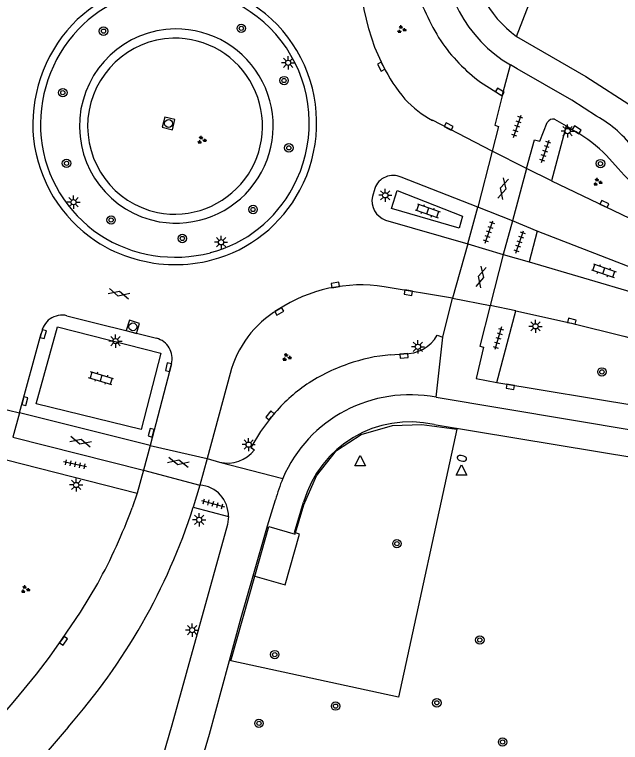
# Model space of a CAD drawing. Extents: x 131000 to 133014, y 396499 to 399001.
# Drawn here: x 131251.5 to 131309, y 398161.5 to 398230.7 of the extents above; entities that cross this region are included whole.
import ezdxf

# ---------------------------------------------------------------- set-up
doc = ezdxf.new("R2010")
doc.units = 0
for name, color, linetype in [('gg-afsc-hekwerk', 7, 'Continuous'), ('gg-knt-verharding', 7, 'Continuous'), ('gg-knt-verharding nz', 7, 'Continuous'), ('gt-grn-groengrens', 7, 'Continuous'), ('gt-grn-weggrens', 7, 'Continuous'), ('gt-symb-boom', 7, 'Continuous'), ('gt-symb-brandkraan', 7, 'Continuous'), ('gt-symb-gesloten verharding', 7, 'Continuous'), ('gt-symb-groenvak', 7, 'Continuous'), ('gt-symb-klinker verharding', 7, 'Continuous'), ('gt-symb-kolk', 7, 'Continuous'), ('gt-symb-lichtmast', 7, 'Continuous'), ('gt-symb-rioolschacht', 7, 'Continuous'), ('gt-symb-tegel verharding', 7, 'Continuous'), ('gt-symb-waterafsluiter', 7, 'Continuous')]:
    doc.layers.add(name, color=color, linetype=linetype)

# ---------------------------------------------------------------- blocks, each defined once
blk = doc.blocks.new('gt0-TEG1')
at = {"layer": 'gt-symb-tegel verharding'}
for p, q in [((-1.125, 0), (1.125, 0)), ((-0.9, -0.25), (-0.9, 0.25)), ((-0.45, -0.25), (-0.45, 0.25)), ((0, -0.25), (0, 0.25)), ((0.45, -0.25), (0.45, 0.25)), ((0.9, -0.25), (0.9, 0.25))]:
    blk.add_line(p, q, dxfattribs=at)
blk = doc.blocks.new('gt0-LMAST')
at = {"layer": 'gt-symb-lichtmast'}
for p, q in [((-0.182, 0.173), (-0.447, 0.438)), ((-0.005, 0.246), (-0.005, 0.621)), ((0.172, 0.173), (0.437, 0.438)), ((-0.255, -0.004), (-0.63, -0.004)), ((-0.182, -0.181), (-0.447, -0.446)), ((-0.005, -0.254), (-0.005, -0.629)), ((0.437, -0.446), (0.172, -0.181)), ((0.245, -0.004), (0.62, -0.004))]:
    blk.add_line(p, q, dxfattribs=at)
blk.add_circle((-0.005, -0.004), 0.25, dxfattribs=at)
blk = doc.blocks.new('gt0-KOLK')
at = {"layer": 'gt-symb-kolk'}
blk.add_lwpolyline([(0, 0), (0.375, 0), (0.375, 0.4), (-0.375, 0.4), (-0.375, 0), (0, 0)], dxfattribs=at)
blk = doc.blocks.new('gt0-GRVAK')
at = {"layer": 'gt-symb-groenvak'}
for p, q in [((-0.11, 0.189), (-0.228, 0.24)), ((-0.182, 0.153), (0.088, 0.153)), ((-0.091, 0.211), (-0.156, 0.322)), ((-0.047, 0.214), (-0.047, 0.393)), ((-0.004, 0.211), (0.061, 0.322)), ((0.015, 0.189), (0.133, 0.24)), ((0.262, -0.052), (0.197, 0.059)), ((0.305, -0.049), (0.305, 0.13)), ((0.349, -0.052), (0.414, 0.059)), ((-0.245, -0.228), (-0.363, -0.177)), ((-0.318, -0.264), (-0.047, -0.264)), ((-0.226, -0.206), (-0.291, -0.095)), ((-0.183, -0.203), (-0.183, -0.024)), ((-0.139, -0.206), (-0.074, -0.095)), ((-0.12, -0.228), (-0.002, -0.177)), ((0.243, -0.074), (0.125, -0.023)), ((0.17, -0.11), (0.441, -0.11)), ((0.368, -0.074), (0.486, -0.023))]:
    blk.add_line(p, q, dxfattribs=at)
blk = doc.blocks.new('gt0-BOOM')
at = {"layer": 'gt-symb-boom'}
for radius in [0.4, 0.2]:
    blk.add_circle((0, 0), radius, dxfattribs=at)
blk = doc.blocks.new('gt0-KL1')
at = {"layer": 'gt-symb-klinker verharding'}
for p, q in [((-1.15, 0.3), (1.15, 0.3)), ((-1, -0.3), (-1, 0.3)), ((-0.5, 0.3), (-0.5, 0.45)), ((0, -0.3), (0, 0.3)), ((0.5, 0.3), (0.5, 0.45)), ((1, -0.3), (1, 0.3)), ((-1.15, -0.3), (1.15, -0.3)), ((-0.5, -0.45), (-0.5, -0.3)), ((0.5, -0.45), (0.5, -0.3))]:
    blk.add_line(p, q, dxfattribs=at)
blk = doc.blocks.new('gt0-GESVH1')
at = {"layer": 'gt-symb-gesloten verharding'}
for p, q in [((-0.992, -0.261), (0.008, 0.239)), ((0.008, -0.261), (-0.992, 0.239)), ((0.008, 0.239), (1.008, -0.261)), ((1.008, 0.239), (0.008, -0.261))]:
    blk.add_line(p, q, dxfattribs=at)
blk = doc.blocks.new('gt0-WAFSL')
at = {"layer": 'gt-symb-waterafsluiter'}
for p, q in [((-0.5, -0.333), (0, 0.667)), ((0, 0.667), (0.5, -0.333)), ((0.5, -0.333), (-0.5, -0.333))]:
    blk.add_line(p, q, dxfattribs=at)
blk = doc.blocks.new('gt0-BR')
at = {"layer": 'gt-symb-brandkraan'}
for centre, radius, start, end in [((-0.244, 0), 0.206, 107.56694, 252.43307), ((0.599, -2.664), 3, 106.89205, 107.56694), ((0, -0.691), 0.938, 73.10799, 106.89205), ((-0.599, -2.664), 3, 72.43309, 73.10799), ((0.244, 0), 0.206, 287.56695, 72.43309), ((0.599, 2.664), 3, 252.43307, 253.10797), ((0, 0.691), 0.938, 253.10797, 286.89206), ((-0.599, 2.664), 3, 286.89206, 287.56695)]:
    blk.add_arc(centre, radius, start, end, dxfattribs=at)
blk = doc.blocks.new('gt0-RS')
at = {"layer": 'gt-symb-rioolschacht'}
blk.add_lwpolyline([(-0.5, -0.5), (0.5, -0.5), (0.5, 0.5), (-0.5, 0.5)], close=True, dxfattribs=at)
blk.add_circle((0, 0), 0.375, dxfattribs=at)

msp = doc.modelspace()

# ---------------------------------------------------------------- linework, layer by layer
at = {"layer": 'gg-afsc-hekwerk'}
for points in [[(131278.161, 398181.442), (131278.944, 398184.125), (131280.154, 398186.859), (131282.048, 398189.268), (131284.398, 398190.795), (131287.362, 398191.667), (131290.156, 398191.75), (131293.487, 398191.301), (131287.949, 398165.827), (131272.02, 398169.298), (131274.286, 398177.325)], [(131274.286, 398177.325), (131275.622, 398182.055), (131278.128, 398181.329), (131278.161, 398181.442)]]:
    msp.add_lwpolyline(points, dxfattribs=at)
at = {"layer": 'gg-knt-verharding'}
for p, q in [((131295.746, 398224.272), (131297.807, 398222.989)), ((131296.827, 398217.734), (131291.16, 398220.656)), ((131303.878, 398220.123), (131302.468, 398214.902)), ((131303.878, 398220.123), (131304.763, 398219.582)), ((131300.102, 398216.07), (131296.827, 398217.734)), ((131307.717, 398217.323), (131308.824, 398216.09)), ((131302.468, 398214.902), (131300.102, 398216.07)), ((131295.488, 398212.399), (131288.2, 398215.265)), ((131285.685, 398214.186), (131285.46, 398213.426)), ((131294.539, 398208.908), (131295.488, 398212.399)), ((131298.779, 398211.092), (131295.488, 398212.399)), ((131286.723, 398211.18), (131294.539, 398208.908)), ((131301.104, 398210.134), (131298.779, 398211.092)), ((131301.104, 398210.134), (131300.343, 398207.212)), ((131316.473, 398204.15), (131301.104, 398210.134)), ((131294.539, 398208.908), (131297.897, 398207.897)), ((131297.897, 398207.897), (131300.343, 398207.212)), ((131300.343, 398207.212), (131316.005, 398202.601)), ((131293.074, 398203.762), (131286.585, 398204.843)), ((131292.146, 398200.052), (131293.074, 398203.762)), ((131299.092, 398202.565), (131296.643, 398203.061)), ((131297.293, 398195.73), (131299.092, 398202.565)), ((131256.449, 398202.087), (131264.945, 398199.94)), ((131251.952, 398192.853), (131254.017, 398200.381)), ((131291.622, 398200.223), (131292.146, 398200.052)), ((131287.186, 398198.373), (131288.451, 398198.479)), ((131266.373, 398197.517), (131264.345, 398189.74)), ((131271.957, 398196.582), (131269.768, 398188.515)), ((131297.293, 398195.73), (131344.842, 398187.881)), ((131264.345, 398189.74), (131251.952, 398192.853)), ((131291.348, 398191.741), (131329.451, 398185.45)), ((131251.302, 398190.532), (131263.738, 398187.403)), ((131269.768, 398188.515), (131270.94, 398188.177)), ((131250.698, 398188.375), (131263.117, 398185.237)), ((131263.738, 398187.403), (131263.117, 398185.237)), ((131269.067, 398185.997), (131268.443, 398183.884)), ((131263.117, 398185.237), (131262.66, 398183.832)), ((131278.07, 398181.469), (131278.923, 398184.358)), ((131268.443, 398183.884), (131271.79, 398183.009)), ((131278.07, 398181.469), (131278.161, 398181.442)), ((131274.286, 398177.325), (131274.141, 398177.366)), ((131256.558, 398162.997), (131248.66, 398153.746))]:
    msp.add_line(p, q, dxfattribs=at)
for points in [[(131286.479, 398225.851), (131285.71, 398227.572), (131285.112, 398229.359), (131284.685, 398231.186), (131284.414, 398233.043), (131284.235, 398235.357), (131284.192, 398237.677), (131284.278, 398239.475), (131284.479, 398241.263), (131285.924, 398248.161)], [(131299.161, 398228.622), (131305.739, 398224.822), (131310.259, 398221.921), (131340.121, 398207.896), (131356.748, 398198.346)], [(131306.763, 398221.058), (131304.414, 398222.558), (131299.216, 398225.564), (131298.57, 398225.921)], [(131297.807, 398222.989), (131297.08, 398220.192), (131297.448, 398220.071), (131296.827, 398217.734)], [(131302.468, 398214.902), (131311.329, 398210.675), (131316.314, 398208.461)], [(131296.643, 398203.061), (131295.669, 398199.207), (131296.033, 398199.085), (131295.313, 398196.122), (131297.293, 398195.73)], [(131299.092, 398202.565), (131304.373, 398201.363), (131309.345, 398200.127), (131314.303, 398198.839), (131322.754, 398196.452), (131345.215, 398189.835)], [(131291.532, 398194.33), (131348.611, 398184.78), (131353.361, 398183.207)], [(131275.891, 398192.487), (131274.828, 398191.081), (131273.928, 398189.565), (131274.253, 398189.332)], [(131274.141, 398177.366), (131275.51, 398182.118), (131276.272, 398184.574)], [(131271.79, 398183.009), (131271.695, 398182.257), (131266.409, 398163.16), (131263.907, 398154.541), (131260.708, 398144.06), (131257.297, 398133.178), (131255.178, 398126.678), (131253.01, 398120.194)], [(131274.286, 398177.325), (131277.169, 398176.508), (131278.526, 398181.334), (131278.161, 398181.442)], [(131256.58, 398119.219), (131260.874, 398132.316), (131264.374, 398143.461), (131267.536, 398153.919), (131270, 398162.317), (131272.997, 398173.394), (131274.141, 398177.366)], [(131248.457, 398161.964), (131251.51, 398165.527), (131253.57, 398168.029), (131254.794, 398169.645), (131255.966, 398171.3), (131257.739, 398173.924), (131259.374, 398176.635)]]:
    msp.add_lwpolyline(points, dxfattribs=at)
for centre, radius, start, end in [((131305.188, 398237.135), 13.021, 176.89056, 239.45381), ((131305.523, 398237.357), 10.806, 181.23668, 233.93433), ((131266.649, 398220.473), 13.421, 88.76057, 136.38562), ((131266.681, 398220.402), 13.492, 331.76101, 76.3008), ((131310.948, 398240.168), 22.443, 197.26953, 212.17075), ((131266.62, 398220.574), 12.612, 88.4475, 136.25667), ((131266.684, 398220.402), 12.782, 331.63109, 88.75208), ((131267.133, 398220.256), 13.923, 137.11492, 185.63192), ((131267.246, 398220.21), 13.316, 136.9883, 185.36137), ((131305.532, 398237.482), 16.44, 214.29754, 233.46746), ((131299.84, 398232.298), 14.835, 205.75927, 220.49303), ((131295.799, 398229.353), 9.857, 222.72934, 241.92732), ((131301.021, 398210.942), 11.632, 36.4152, 60.42197), ((131266.637, 398220.363), 12.726, 186.30134, 236.21179), ((131296.932, 398206.281), 15.435, 45.67516, 59.51269), ((131266.693, 398220.409), 13.5, 186.46131, 236.10596), ((131333.909, 398237.422), 32.929, 220.37834, 232.47184), ((131287.452, 398213.539), 1.881, 66.5556, 159.88557), ((131266.941, 398220.084), 12.406, 284.62004, 332.35914), ((131266.912, 398220.134), 13.162, 284.5926, 332.31358), ((131287.39, 398213.033), 1.969, 168.48628, 250.21469), ((131266.734, 398220.746), 13.1, 236.79203, 284.76094), ((131266.723, 398220.706), 13.764, 236.69062, 253.87972), ((131266.722, 398220.708), 13.766, 253.88411, 284.7553), ((131284.374, 398190.715), 14.3, 81.10526, 123.4092), ((131281.519, 398194.161), 9.863, 120.58453, 165.79054), ((131255.989, 398200.156), 1.985, 76.59839, 173.49942), ((131264.475, 398198.031), 1.966, 344.85665, 76.16947), ((131288.583, 398201.994), 3.518, 267.85534, 329.76486), ((131288.608, 398182.052), 16.383, 94.9794, 109.44868), ((131289.223, 398180.244), 18.293, 109.38083, 124.03484), ((131288.921, 398181.761), 16.877, 126.06737, 140.53973), ((131289.017, 398181.451), 13.122, 78.95074, 156.82682), ((131289.041, 398181.477), 10.52, 77.33156, 164.10645), ((131271.713, 398191.289), 3.206, 256.05131, 322.38852), ((131288.949, 398181.472), 13.051, 156.79397, 166.25193), ((131268.857, 398183.07), 2.934, 358.79996, 85.88661), ((131212.802, 398201.72), 58.43, 318.49222, 342.2268), ((131209.69, 398203.668), 56.563, 331.44916, 339.46994)]:
    msp.add_arc(centre, radius, start, end, dxfattribs=at)
at = {"layer": 'gg-knt-verharding nz'}
for p, q in [((131302.778, 398220.763), (131303.878, 398220.123)), ((131296.827, 398217.734), (131295.488, 398212.399)), ((131300.102, 398216.07), (131298.779, 398211.092)), ((131298.779, 398211.092), (131297.897, 398207.897)), ((131294.539, 398208.908), (131293.074, 398203.762)), ((131297.897, 398207.897), (131296.643, 398203.061)), ((131293.074, 398203.762), (131296.643, 398203.061)), ((131246.489, 398194.197), (131251.952, 398192.853)), ((131251.952, 398192.853), (131251.302, 398190.532)), ((131264.345, 398189.74), (131263.738, 398187.403)), ((131264.345, 398189.74), (131269.768, 398188.515)), ((131269.768, 398188.515), (131269.067, 398185.997)), ((131263.738, 398187.403), (131269.067, 398185.997))]:
    msp.add_line(p, q, dxfattribs=at)
for points in [[(131300.102, 398216.07), (131300.848, 398218.813), (131301.359, 398218.676), (131302.082, 398220.447)], [(131287.83, 398213.975), (131294.03, 398211.537), (131293.721, 398210.399), (131287.275, 398212.273), (131287.83, 398213.975)], [(131253.538, 398193.697), (131255.547, 398201.023), (131265.38, 398198.538), (131263.487, 398191.279), (131253.538, 398193.697)]]:
    msp.add_lwpolyline(points, dxfattribs=at)
msp.add_arc((131302.643, 398220.136), 0.642, 77.86961, 150.96867, dxfattribs=at)
at = {"layer": 'gt-grn-groengrens'}
msp.add_lwpolyline([(131299.161, 398228.622), (131301.785, 398235.423), (131306.167, 398249.076), (131306.832, 398250)], dxfattribs=at)
for centre, radius, start, end in [((131266.881, 398220.111), 9.239, 91.02051, 259.66492), ((131266.807, 398220.117), 9.232, 260.11954, 90.56589), ((131266.803, 398220.094), 8.385, 92.08743, 257.86721), ((131266.662, 398220.107), 8.369, 258.83187, 91.12277)]:
    msp.add_arc(centre, radius, start, end, dxfattribs=at)
at = {"layer": 'gt-grn-weggrens'}
for p, q in [((131297.807, 398222.989), (131298.57, 398225.921)), ((131291.532, 398194.33), (131292.146, 398200.052)), ((131270.94, 398188.177), (131276.954, 398186.615))]:
    msp.add_line(p, q, dxfattribs=at)

# ---------------------------------------------------------------- block references
at = {"layer": 'gt-symb-boom'}
for p in [(131259.925, 398229.133), (131273.013, 398229.398), (131277.072, 398224.436), (131256.057, 398223.286), (131277.527, 398218.039), (131256.41, 398216.57), (131307.131, 398216.543), (131274.127, 398212.18), (131260.646, 398211.183), (131267.411, 398209.428), (131307.269, 398196.744), (131287.793, 398180.422), (131295.667, 398171.267), (131276.188, 398169.875), (131291.587, 398165.298), (131281.967, 398164.982), (131274.69, 398163.345), (131297.832, 398161.57)]:
    msp.add_blockref('gt0-BOOM', p, dxfattribs=at)
at = {"layer": 'gt-symb-brandkraan', "rotation": -13.00750479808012}
msp.add_blockref('gt0-BR', (131293.966, 398188.531), dxfattribs=at)
at = {"layer": 'gt-symb-gesloten verharding'}
for p, rotation in [((131297.896, 398214.176), -104.89818725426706), ((131295.785, 398205.775), -104.53650920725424), ((131261.391, 398204.18), 165.82485794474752), ((131257.748, 398190.104), 165.8803970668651), ((131267.03, 398188.167), -12.715336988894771)]:
    msp.add_blockref('gt0-GESVH1', p, dxfattribs=dict(at, rotation=rotation))
at = {"layer": 'gt-symb-groenvak'}
for p in [(131288.221, 398229.292), (131269.247, 398218.783), (131306.85, 398214.783), (131277.32, 398198.133), (131252.482, 398176.075)]:
    msp.add_blockref('gt0-GRVAK', p, dxfattribs=at)
at = {"layer": 'gt-symb-klinker verharding'}
for p, rotation in [((131290.727, 398212.056), -19.214311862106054), ((131307.449, 398206.356), -18.724868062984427), ((131259.693, 398196.142), 163.50377577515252)]:
    msp.add_blockref('gt0-KL1', p, dxfattribs=dict(at, rotation=rotation))
at = {"layer": 'gt-symb-kolk'}
for p, rotation in [((131286.479, 398225.851), 117.17973421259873), ((131297.467, 398223.182), -32.33937707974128), ((131292.626, 398219.894), -27.205916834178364), ((131304.763, 398219.582), -31.464873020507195), ((131307.419, 398212.518), -25.207221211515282), ((131281.979, 398204.813), 9.61302586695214), ((131288.913, 398204.477), 170.27403432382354), ((131276.522, 398202.667), -149.48740380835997), ((131304.373, 398201.363), -13.299584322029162), ((131254.017, 398200.381), -105.48118592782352), ((131288.451, 398198.479), -175.1792339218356), ((131266.286, 398197.148), 76.7561979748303), ((131298.599, 398195.52), 170.84860398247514), ((131252.255, 398194.009), -104.7173111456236), ((131275.891, 398192.487), 50.31173296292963), ((131264.635, 398190.917), 75.17189147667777), ((131255.966, 398171.3), -124.81835448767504)]:
    msp.add_blockref('gt0-KOLK', p, dxfattribs=dict(at, rotation=rotation))
at = {"layer": 'gt-symb-lichtmast'}
for p in [(131277.472, 398226.129), (131304.016, 398219.642), (131286.691, 398213.533), (131257.083, 398212.879), (131271.092, 398209.071), (131300.964, 398201.08), (131261.066, 398199.678), (131289.795, 398199.136), (131273.717, 398189.838), (131257.338, 398186.003), (131269.021, 398182.69), (131268.348, 398172.208)]:
    msp.add_blockref('gt0-LMAST', p, dxfattribs=at)
at = {"layer": 'gt-symb-rioolschacht'}
for p, rotation in [((131266.106, 398220.357), 165.81081984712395), ((131262.713, 398201.027), -106.91321771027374)]:
    msp.add_blockref('gt0-RS', p, dxfattribs=dict(at, rotation=rotation))
at = {"layer": 'gt-symb-tegel verharding'}
for p, rotation in [((131299.227, 398220.076), 71.14816422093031), ((131301.89, 398217.714), 71.14816422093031), ((131296.553, 398210.038), 71.14816422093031), ((131299.468, 398209.099), 71.14816421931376), ((131297.417, 398199.948), -106.44128049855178), ((131257.219, 398187.968), 167.93725397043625), ((131270.323, 398184.214), -15.189787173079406)]:
    msp.add_blockref('gt0-TEG1', p, dxfattribs=dict(at, rotation=rotation))
at = {"layer": 'gt-symb-waterafsluiter'}
for p in [(131284.298, 398188.145), (131293.931, 398187.259)]:
    msp.add_blockref('gt0-WAFSL', p, dxfattribs=at)

doc.saveas('drawing.dxf')
